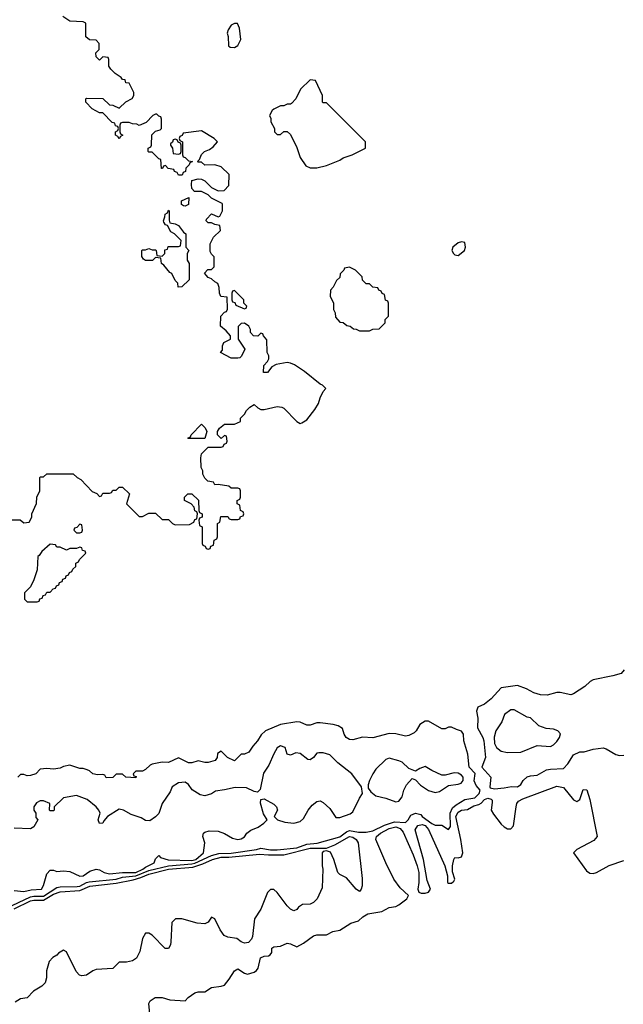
# Model space of a CAD drawing. Header units: inches. Extents: x 2701323 to 2964515, y 494916 to 722124.
# Tile 354 of 656: x 2801664 to 2805333, y 676350 to 682331. Entities that reach past the tile are written whole.
import ezdxf

# ---------------------------------------------------------------- set-up
doc = ezdxf.new("R2010")
doc.units = ezdxf.units.IN
doc.header["$MEASUREMENT"] = 0
doc.layers.add('C8607', color=7, linetype='Continuous')
doc.layers.add('C8608', color=7, linetype='Continuous')

msp = doc.modelspace()

# ---------------------------------------------------------------- linework, layer by layer
at = {"layer": 'C8607', "color": 2}
for points, elevation in [([(2801607.3, 679292.7), (2801667.3, 679292.7), (2801690, 679274), (2801722, 679278), (2801738, 679310), (2801738, 679330), (2801767.3, 679392.7), (2801768, 679430), (2801786, 679470), (2801786, 679550), (2801790, 679554), (2801810, 679554), (2801830, 679572), (2801990, 679572), (2802014, 679550), (2802036.9, 679536.9), (2802105.4, 679465.4), (2802132.7, 679452.7), (2802150, 679434), (2802162, 679438), (2802170, 679454), (2802210, 679454), (2802222, 679458), (2802230, 679474), (2802250, 679474), (2802268.4, 679491.6), (2802290, 679492), (2802332, 679450), (2802314, 679390), (2802390, 679314), (2802410, 679314), (2802450, 679334), (2802490, 679334), (2802530, 679294), (2802570, 679294), (2802594, 679270), (2802610, 679262), (2802696.4, 679263.6), (2802722, 679278), (2802730, 679294), (2802742, 679298), (2802746, 679330), (2802742, 679342), (2802728.4, 679348.4), (2802726, 679370), (2802706, 679390), (2802666, 679410), (2802666, 679430), (2802686, 679450), (2802711.6, 679451.6), (2802751.6, 679411.6), (2802754, 679350), (2802758, 679338), (2802774, 679330), (2802774, 679310), (2802758, 679302), (2802754, 679290), (2802758, 679258), (2802774, 679250), (2802774, 679150), (2802778, 679138), (2802792.7, 679132.7), (2802798, 679118), (2802810, 679114), (2802822, 679118), (2802827.3, 679132.7), (2802842, 679138), (2802846, 679170), (2802862, 679178), (2802866, 679190), (2802866, 679270), (2802882, 679278), (2802887.3, 679312.7), (2802930, 679314), (2802938, 679298), (2802950, 679294), (2802990, 679294), (2803002, 679298), (2803007.3, 679312.7), (2803022, 679318), (2803026, 679330), (2803022, 679342), (2803006, 679350), (2803002, 679382), (2802986, 679390), (2802986, 679410), (2803002, 679418), (2803006, 679430), (2803006, 679470), (2803002, 679482), (2802990, 679486), (2802950, 679486), (2802936.4, 679496.4), (2802870, 679508), (2802850, 679506), (2802842, 679522), (2802807.3, 679527.3), (2802790, 679546), (2802778, 679570), (2802778, 679590), (2802768, 679610), (2802766, 679670), (2802770, 679694), (2802810, 679734), (2802890, 679734), (2802902, 679738), (2802907.3, 679752.7), (2802922, 679758), (2802926, 679770), (2802922, 679802), (2802910, 679806), (2802890, 679786), (2802866, 679810), (2802866, 679830), (2802878, 679850), (2802910, 679874), (2802970, 679874), (2803006, 679890), (2803006, 679910), (2803030, 679934), (2803043.1, 679956.9), (2803063.1, 679976.9), (2803090, 679994), (2803113, 679973), (2803130, 679964), (2803150, 679963), (2803230, 679980.7), (2803258, 679978), (2803270, 679971.3), (2803350, 679891), (2803370, 679878.8), (2803378.6, 679881.4), (2803410, 679901), (2803457.5, 679962.5), (2803481.2, 679998.8), (2803481.5, 680000)], 6), ([(2805338, 678382), (2805319.8, 678360.2), (2805270, 678345.2), (2805150, 678321.2), (2805131.3, 678310), (2805099.8, 678280.2), (2805030, 678235.3), (2805014, 678230), (2804950, 678244), (2804930, 678244), (2804870, 678228.7), (2804830, 678229), (2804790, 678241.2), (2804745.6, 678265.6), (2804690, 678286.3), (2804590, 678272.3), (2804530, 678206), (2804490, 678173.2), (2804450, 678154), (2804440.7, 678130), (2804448.4, 678088.4), (2804447, 678030), (2804480.3, 677970), (2804485.8, 677950), (2804494.9, 677850), (2804474, 677790), (2804528.2, 677730), (2804522, 677670), (2804525.1, 677665.1), (2804550, 677658), (2804610, 677663.8), (2804653.4, 677673.4), (2804690, 677671), (2804710, 677684.7), (2804724, 677710), (2804750, 677730.8), (2804770, 677737.3), (2804810, 677741), (2804866.3, 677773.7), (2804890, 677778.8), (2804970, 677782.8), (2804997.2, 677810), (2805030, 677864.7), (2805070, 677882.8), (2805096.5, 677883.5), (2805150, 677898.8), (2805210, 677906.8), (2805230, 677901), (2805288.2, 677868.2), (2805310, 677862), (2805337, 677863)], 6), ([(2801544.7, 676915.3), (2801730, 677002.2), (2801750, 677006.2), (2801810, 677005.7), (2801890, 677059.3), (2801910, 677063.8), (2802014.1, 677065.9), (2802030, 677068.3), (2802069.9, 677090.1), (2802086.1, 677093.9), (2802250, 677110.1), (2802290, 677121), (2802370, 677129.6), (2802450, 677161.7), (2802568.3, 677191.7), (2802710, 677202.2), (2802730, 677207.2), (2802830, 677253.4), (2802874.3, 677265.7), (2802950, 677266.9), (2803104, 677290), (2803130, 677297.6), (2803190, 677287.8), (2803230, 677287.2), (2803350, 677301), (2803410, 677322.3), (2803471.7, 677328.4), (2803610, 677366.3), (2803650, 677398.3), (2803670, 677405.8), (2803724.1, 677395.9), (2803770, 677395.3), (2803810, 677403.9), (2803881.3, 677438.7), (2803942.5, 677457.5), (2804010, 677454.4), (2804025.6, 677470), (2804042, 677498), (2804070, 677510.7), (2804102.8, 677502.8), (2804110.6, 677490), (2804170, 677447.4), (2804190, 677438), (2804230, 677438.8), (2804270, 677411), (2804282.7, 677430), (2804281, 677510), (2804295.8, 677544.2), (2804317.7, 677562.3), (2804370, 677593), (2804430, 677604.9), (2804458, 677630), (2804462.9, 677650), (2804438.2, 677678.2), (2804427.3, 677707.3), (2804432, 677752), (2804396, 677790), (2804388, 677870), (2804364.2, 677950), (2804362.9, 677990), (2804350, 678009.3), (2804318.6, 678018.6), (2804290, 678034), (2804270, 678034), (2804250, 678024), (2804230, 678024), (2804150, 678069), (2804130, 678069.2), (2804096, 678050), (2804074.8, 678010), (2804062, 677998), (2804030, 677982.7), (2804010, 677979.3), (2803950, 677992.3), (2803910, 677995.1), (2803810, 677969), (2803747.5, 677972.5), (2803690, 677957.2), (2803670, 677959.3), (2803649.6, 677969.7), (2803637.2, 677990), (2803626, 678026), (2803600.9, 678040.9), (2803570, 678049.5), (2803490, 678059), (2803470, 678059), (2803430, 678045.2), (2803410, 678046), (2803370, 678062.7), (2803350, 678066), (2803250, 678049), (2803158, 678010), (2803133.2, 677986.8), (2803110.8, 677950), (2803082, 677918), (2803058, 677882), (2803030.9, 677869.1), (2803010, 677868.7), (2802970.7, 677829.3), (2802928, 677850), (2802890, 677888), (2802866.4, 677873.6), (2802864.7, 677850), (2802852, 677830), (2802810, 677819), (2802790, 677819), (2802750, 677829), (2802710, 677817.2), (2802690, 677817.2), (2802630, 677846), (2802570, 677818), (2802530, 677821.2), (2802470, 677809.2), (2802457.3, 677802.7), (2802430, 677775.3), (2802410, 677766), (2802370, 677766), (2802354, 677750), (2802358, 677738), (2802372.7, 677732.7), (2802370, 677726), (2802310, 677728.7), (2802290, 677748), (2802270, 677748.7), (2802250, 677748), (2802230, 677728), (2802190, 677726), (2802182, 677742), (2802170, 677746), (2802136.9, 677743.1), (2802110, 677749), (2802088.9, 677768.9), (2802074.6, 677774.6), (2802050, 677782), (2802030, 677782), (2801970, 677802), (2801930, 677795.3), (2801910, 677784), (2801870, 677778), (2801830, 677782), (2801790, 677778), (2801762, 677750), (2801730, 677739), (2801710, 677738), (2801690, 677746), (2801670, 677746), (2801654, 677730)], 6), ([(2801630, 677042), (2801690, 677034.8), (2801735.3, 677044.7), (2801798, 677050), (2801809.4, 677070.6), (2801830, 677142), (2801850, 677164.7), (2801870, 677164.7), (2801890, 677156), (2801930, 677161), (2801970, 677157.3), (2802030, 677127.3), (2802050, 677131), (2802090, 677158), (2802130, 677171.3), (2802150, 677166), (2802178, 677150), (2802210, 677143.1), (2802290, 677150.3), (2802370, 677151.3), (2802414, 677170), (2802430, 677183.2), (2802482, 677210), (2802490, 677234), (2802510, 677254), (2802521, 677241), (2802567.2, 677227.2), (2802710, 677222.5), (2802734.7, 677230), (2802782, 677270), (2802789.2, 677330), (2802777.2, 677370), (2802782, 677390), (2802790, 677396), (2802816.5, 677403.5), (2802870, 677400.7), (2802910, 677387.7), (2802958.5, 677358.5), (2802990, 677350.7), (2803010, 677354.8), (2803030, 677366.8), (2803046, 677390), (2803070, 677407.7), (2803114.2, 677425.8), (2803148.7, 677450), (2803168, 677470), (2803146.3, 677506.3), (2803129, 677571), (2803130, 677594), (2803150, 677598), (2803210, 677564.7), (2803224.7, 677550), (2803231, 677530), (2803212, 677490), (2803231.1, 677471.1), (2803276.8, 677456.8), (2803330, 677450.7), (2803370, 677461), (2803390, 677478), (2803417.2, 677530), (2803441.5, 677558.5), (2803470, 677581), (2803490, 677586), (2803510, 677576), (2803550, 677538.8), (2803585.5, 677485.5), (2803610, 677484), (2803674.2, 677505.8), (2803690, 677518), (2803730, 677602), (2803748, 677630), (2803742, 677670), (2803684, 677750), (2803597.5, 677817.5), (2803550, 677866), (2803510, 677877.2), (2803482, 677878), (2803470, 677875.3), (2803451.3, 677850), (2803430, 677835.3), (2803416.4, 677836.4), (2803370, 677874), (2803342, 677878), (2803310, 677864), (2803290, 677869.2), (2803278, 677910), (2803250, 677919), (2803230, 677908), (2803208.6, 677871.4), (2803178, 677802), (2803146.2, 677753.8), (2803126, 677654), (2803110, 677638), (2803090, 677642), (2803044.1, 677664.1), (2802973.7, 677666.3), (2802910, 677651.8), (2802854.8, 677645.2), (2802830, 677628.7), (2802790, 677615.3), (2802762, 677622), (2802712.9, 677652.9), (2802690, 677684), (2802670, 677699.3), (2802630, 677695.1), (2802591, 677670), (2802578.8, 677641.2), (2802530.6, 677569.4), (2802510, 677508.7), (2802490, 677488.7), (2802455.3, 677464.7), (2802430, 677466), (2802402, 677482), (2802342.5, 677502.5), (2802295.3, 677530), (2802270, 677535.1), (2802198, 677490), (2802176, 677464), (2802170.5, 677449.5), (2802150, 677449), (2802142, 677470), (2802153.2, 677510), (2802145.2, 677530), (2802130, 677549), (2802074, 677594), (2802010, 677618), (2801930, 677604), (2801874, 677550), (2801874, 677530), (2801870, 677526), (2801850, 677526), (2801846, 677530), (2801848, 677570), (2801810, 677585.2), (2801790, 677585.2), (2801766.6, 677573.4), (2801751, 677550), (2801751.3, 677530), (2801762, 677510), (2801763.6, 677483.6), (2801774, 677470), (2801750, 677428.7), (2801730, 677415.3), (2801630, 677419)], 10), ([(2802458, 676270), (2802450, 676354), (2802458, 676370), (2802488, 676390), (2802530.7, 676390.7), (2802576.9, 676376.9), (2802670, 676371.3), (2802688.7, 676390), (2802730, 676418.8), (2802750, 676426), (2802790, 676426), (2802830, 676451.3), (2802890, 676458.8), (2802910, 676466), (2802938.6, 676501.4), (2802970, 676552), (2802990, 676564.7), (2803030, 676538), (2803050, 676532), (2803090, 676544.7), (2803104.7, 676555.3), (2803114, 676570), (2803127.3, 676632.7), (2803150, 676642), (2803176.4, 676643.6), (2803186, 676650), (2803196.4, 676663.6), (2803198, 676690), (2803210, 676698), (2803250, 676702), (2803290, 676722), (2803310, 676718), (2803350, 676698), (2803390, 676721), (2803450, 676764.7), (2803471.6, 676771.6), (2803530, 676772), (2803568.4, 676791.6), (2803610, 676801), (2803678, 676842), (2803723.1, 676856.9), (2803750, 676882), (2803781.2, 676898.8), (2803865.6, 676914.4), (2803910, 676938), (2803950, 676942.8), (2803970, 676954.8), (2804018, 676990), (2804028, 677010), (2803978, 677058), (2803939, 677110), (2803889.5, 677209.5), (2803829.3, 677350), (2803833.6, 677370), (2803858, 677390), (2803910, 677417.1), (2803950, 677427.7), (2803977.7, 677417.7), (2803996, 677396), (2804056.7, 677256.7), (2804080.5, 677190), (2804090.8, 677150), (2804090.8, 677089.2), (2804084.7, 677050), (2804091.3, 677031.3), (2804104.7, 677024.7), (2804130, 677024.7), (2804148.9, 677031.1), (2804162, 677050), (2804141.6, 677101.6), (2804118, 677230), (2804067.8, 677410), (2804084.4, 677435.6), (2804110, 677442.4), (2804130, 677435.9), (2804150, 677412.2), (2804248, 677190), (2804264, 677130), (2804264.7, 677090), (2804270, 677084.7), (2804290, 677084.7), (2804303.1, 677096.9), (2804308.7, 677110), (2804295.1, 677155.1), (2804294.5, 677190), (2804302.7, 677230), (2804310, 677241), (2804330, 677238.8), (2804350, 677244.7), (2804357.6, 677270), (2804346.2, 677350), (2804314.8, 677490), (2804330, 677517.3), (2804350, 677528.9), (2804386, 677534), (2804424.5, 677555.5), (2804456, 677564), (2804468.9, 677571.1), (2804490, 677594.4), (2804510, 677601.3), (2804530, 677595.3), (2804535.8, 677590), (2804536.5, 677576.5), (2804530.4, 677530), (2804545.4, 677505.4), (2804590, 677444), (2804610, 677426.8), (2804630, 677414.8), (2804650, 677416), (2804665.6, 677434.4), (2804682, 677550), (2804687, 677570), (2804696.9, 677583.1), (2804722.8, 677597.2), (2804930, 677675.8), (2804970, 677666), (2805030, 677592), (2805050, 677582), (2805070, 677594), (2805090, 677654), (2805111.6, 677651.6), (2805130, 677594), (2805174, 677370), (2805154.7, 677345.3), (2805051.3, 677290), (2805031.3, 677270), (2805110, 677161), (2805130, 677145.5), (2805150, 677144.4), (2805170, 677150.4), (2805248, 677192), (2805337.4, 677222.6)], 2), ([(2801631.1, 676930), (2801730, 676977.6), (2801750, 676982.6), (2801810, 676982.1), (2801870, 677017.8), (2801910, 677033.7), (2802030, 677041.7), (2802090, 677067.6), (2802250, 677086.2), (2802353.8, 677106.2), (2802401, 677119), (2802450, 677139.8), (2802570, 677170.1), (2802716.9, 677183.1), (2802777, 677203), (2802836.9, 677230), (2802890, 677243.5), (2802936.1, 677243.9), (2803122.5, 677262.5), (2803176.8, 677256.8), (2803270, 677257.7), (2803430, 677297.6), (2803530, 677298.8), (2803580.8, 677319.2), (2803670, 677369.2), (2803690, 677364.2), (2803710.3, 677350), (2803722.2, 677330), (2803745.5, 677114.5), (2803746.8, 677070), (2803741, 677050), (2803730, 677035.3), (2803708.7, 677050), (2803650, 677118), (2803610, 677138), (2803598, 677150), (2803573.2, 677230), (2803553.8, 677273.8), (2803530, 677282.7), (2803510, 677277.2), (2803502.8, 677270), (2803502.8, 677190), (2803506.8, 677170), (2803503.6, 677056.4), (2803472, 676990), (2803451.1, 676968.9), (2803430, 676958), (2803383.6, 676956.4), (2803359.6, 676940.4), (2803350, 676926), (2803330, 676918), (2803310, 676928), (2803290, 676948), (2803230, 677028), (2803210, 677048), (2803190, 677048), (2803170, 677028), (2803130, 676928), (2803090.9, 676869.1), (2803079.1, 676760.9), (2803074.4, 676745.6), (2803054.4, 676725.6), (2803030, 676721.2), (2803010, 676729.2), (2802984, 676750), (2802930, 676758.5), (2802907.9, 676767.9), (2802882.2, 676802.3), (2802850, 676868.7), (2802830, 676878), (2802810, 676848), (2802790, 676838), (2802743.1, 676843.1), (2802650, 676868.7), (2802611.6, 676868.4), (2802590, 676846), (2802584, 676730), (2802580.7, 676710), (2802570, 676689), (2802549.5, 676689.5), (2802470, 676769), (2802450, 676782), (2802430, 676782), (2802410.7, 676749.3), (2802394, 676670), (2802374.8, 676630), (2802350, 676614), (2802314.6, 676605.4), (2802270, 676606.6), (2802230, 676568), (2802130, 676561.3), (2802110, 676553.6), (2802070, 676526), (2802042, 676522), (2802027.4, 676527.4), (2802008.7, 676548.7), (2801950, 676668.7), (2801930, 676678), (2801899.6, 676660.4), (2801890, 676648), (2801865.4, 676634.6), (2801844.7, 676610), (2801827.1, 676552.9), (2801828, 676510), (2801819.9, 676480.1), (2801799.6, 676460.4), (2801747.7, 676430), (2801710, 676388), (2801670, 676382), (2801638, 676362)], 2)]:
    msp.add_lwpolyline(points, dxfattribs=dict(at, elevation=elevation))
for points, elevation in [([(2802690, 679786), (2802686, 679790), (2802702, 679798), (2802706, 679810), (2802770, 679874), (2802792.7, 679852.7), (2802802, 679830), (2802790, 679786)], 6), ([(2802030, 679266), (2802012.7, 679247.3), (2801998, 679242), (2801994, 679230), (2802010, 679214), (2802030, 679214), (2802042, 679218), (2802046, 679230), (2802042, 679262)], 6), ([(2801850, 679146), (2801799.6, 679100.4), (2801783.6, 679076.4), (2801774, 679070), (2801771.3, 678990), (2801751.1, 678928.9), (2801730, 678886), (2801694, 678850), (2801694, 678810), (2801710, 678794), (2801770, 678794), (2801782, 678798), (2801787.3, 678812.7), (2801802, 678818), (2801807.3, 678832.7), (2801822, 678838), (2801830, 678854), (2801850, 678854), (2801867.3, 678872.7), (2801882, 678878), (2801887.3, 678892.7), (2801902, 678898), (2801907.3, 678912.7), (2801922, 678918), (2801927.3, 678932.7), (2801942, 678938), (2801947.3, 678952.7), (2801962, 678958), (2801967.3, 678972.7), (2801982, 678978), (2801987.3, 678992.7), (2802006, 679010), (2802006, 679030), (2802022, 679038), (2802027.3, 679052.7), (2802066, 679090), (2802062, 679102), (2802047.3, 679107.3), (2802042, 679122), (2802030, 679126), (2802010, 679118), (2801970, 679118), (2801950, 679108), (2801910, 679126), (2801890, 679126), (2801882, 679142)], 6), ([(2804670, 678138), (2804650, 678138), (2804610.7, 678109.3), (2804594.4, 678065.6), (2804558, 678010), (2804547.9, 677972.1), (2804550, 677934), (2804562.8, 677910), (2804590, 677886.8), (2804630, 677878.8), (2804710, 677880.7), (2804810, 677921), (2804890, 677916), (2804910, 677926.8), (2804930, 677946), (2804945.2, 677970), (2804952, 677992), (2804935.3, 678010), (2804910, 678021.2), (2804864.7, 678024.7), (2804820.9, 678040.9), (2804769.2, 678089.2), (2804750, 678094)], 10), ([(2803910, 677844), (2803890, 677837.2), (2803830, 677777.2), (2803810.8, 677750), (2803790.8, 677710), (2803783.6, 677683.6), (2803783.6, 677663.6), (2803799.8, 677639.8), (2803830, 677616), (2803890, 677602.8), (2803950, 677578.8), (2803970, 677582.8), (2803989.2, 677610), (2803999.3, 677650), (2804016.5, 677683.5), (2804050, 677722), (2804070, 677714), (2804101.4, 677681.4), (2804148.5, 677648.5), (2804190, 677636.3), (2804217.2, 677642.8), (2804270, 677679.1), (2804330, 677686), (2804347.6, 677692.4), (2804360.7, 677710), (2804359.6, 677730), (2804350, 677742), (2804330, 677754), (2804304.8, 677755.2), (2804250, 677740.9), (2804230, 677742), (2804169.5, 677769.5), (2804130, 677794), (2804096.9, 677783.1), (2804070, 677766), (2804030, 677782), (2803990, 677821.2), (2803970, 677829.2)], 10)]:
    msp.add_lwpolyline(points, close=True, dxfattribs=dict(at, elevation=elevation))
at = {"layer": 'C8608', "color": 2, "elevation": 6}
msp.add_lwpolyline([(2803481.5, 680000), (2803490, 680034), (2803508.4, 680071.6), (2803526, 680090), (2803506, 680110), (2803490, 680118), (2803394.8, 680194.8), (2803334.8, 680234.8), (2803310, 680245.2), (2803290, 680249.2), (2803222.8, 680237.2), (2803198, 680222), (2803170, 680188), (2803147.3, 680187.3), (2803148, 680230), (2803170, 680254), (2803178, 680270), (2803178, 680290), (2803168, 680310), (2803167.3, 680387.3), (2803146, 680410), (2803142, 680422), (2803130, 680426), (2803111.6, 680408.4), (2803086, 680410), (2803068, 680430), (2803068, 680450), (2803058, 680470), (2803030, 680488), (2803010, 680486), (2802992.7, 680467.3), (2802992, 680390), (2803032, 680330), (2803012.7, 680287.3), (2803002, 680278), (2802990, 680275.3), (2802950, 680275.3), (2802886, 680310), (2802896.4, 680323.6), (2802898, 680350), (2802906, 680370), (2802946, 680390), (2802946, 680410), (2802920.4, 680440.4), (2802886, 680470), (2802888, 680530), (2802910, 680554), (2802922, 680558), (2802927.3, 680572.7), (2802926, 680646), (2802888, 680650), (2802878, 680670), (2802876.4, 680703.6), (2802868.4, 680728.4), (2802850, 680738), (2802830, 680758), (2802810, 680766), (2802788, 680792), (2802807.3, 680812.7), (2802830, 680814), (2802846, 680830), (2802846, 680890), (2802830, 680906), (2802823.1, 680923.1), (2802822, 680970), (2802842, 681010), (2802886, 681050), (2802882, 681082), (2802850, 681088), (2802830, 681098), (2802810, 681098), (2802798, 681110), (2802800.4, 681119.6), (2802830, 681152), (2802870, 681134), (2802882, 681138), (2802898, 681170), (2802898, 681210), (2802895.3, 681215.3), (2802830, 681248), (2802810, 681268), (2802770, 681288), (2802727.3, 681287.3), (2802710, 681306), (2802708, 681330), (2802710, 681354), (2802750, 681364.7), (2802770, 681362), (2802790, 681352), (2802830, 681312), (2802870, 681292), (2802907.3, 681292.7), (2802936.4, 681323.6), (2802938, 681390), (2802890, 681438), (2802850, 681448.7), (2802790, 681448), (2802770, 681466), (2802750, 681466), (2802746, 681470), (2802758, 681482), (2802770, 681512), (2802788, 681530), (2802818, 681542), (2802840.4, 681559.6), (2802866, 681590), (2802846, 681610), (2802770, 681655.3), (2802658, 681642), (2802652.7, 681627.3), (2802638, 681622), (2802634, 681610), (2802638, 681598), (2802654, 681590), (2802654, 681510), (2802658, 681498), (2802670, 681494), (2802690, 681474), (2802714, 681470), (2802698, 681462), (2802694, 681450), (2802674, 681430), (2802671.6, 681408.4), (2802658, 681402), (2802652.7, 681387.3), (2802630, 681386), (2802622, 681402), (2802606, 681410), (2802602, 681422), (2802568, 681428), (2802550, 681446), (2802538, 681442), (2802532.7, 681427.3), (2802527.3, 681427.3), (2802522, 681482), (2802510, 681486), (2802470, 681526), (2802450, 681526), (2802446, 681530), (2802446, 681550), (2802462, 681558), (2802466, 681570), (2802468.4, 681631.6), (2802490, 681654), (2802518, 681662), (2802526, 681670), (2802527.3, 681727.3), (2802522, 681742), (2802510, 681746), (2802498, 681758), (2802490, 681758), (2802474, 681750), (2802432.7, 681707.3), (2802390, 681688), (2802376.4, 681696.4), (2802350, 681698), (2802330, 681706), (2802290, 681706), (2802278, 681702), (2802274, 681690), (2802274, 681650), (2802278, 681638), (2802292, 681630), (2802278, 681622), (2802270, 681608), (2802262, 681622), (2802246, 681630), (2802246, 681650), (2802262, 681658), (2802266, 681670), (2802262, 681682), (2802247.3, 681687.3), (2802242, 681702), (2802227.3, 681707.3), (2802170, 681766), (2802150, 681766), (2802106, 681790), (2802066, 681830), (2802066, 681850), (2802070, 681854), (2802170, 681852), (2802210, 681814), (2802230, 681812), (2802270, 681794), (2802310, 681832), (2802348.4, 681851.6), (2802358, 681870), (2802358, 681890), (2802330, 681946), (2802310, 681948), (2802306, 681966), (2802290, 681968), (2802280.4, 681980.4), (2802244.7, 682004.7), (2802218, 682030), (2802206, 682050), (2802206, 682090), (2802202, 682102), (2802170, 682106), (2802150, 682086), (2802130, 682106), (2802128, 682130), (2802148, 682150), (2802147.3, 682187.3), (2802130, 682206), (2802088.4, 682208.4), (2802067.3, 682227.3), (2802066, 682310), (2802050, 682318), (2801970, 682322), (2801926, 682350)], dxfattribs=at)
for points in [[(2802970, 682308.7), (2802950, 682299), (2802931, 682270), (2802926, 682250), (2802931.6, 682228.4), (2802932.7, 682172.7), (2802943.6, 682163.6), (2802970, 682162), (2802990, 682174), (2803008.4, 682211.6), (2803000.4, 682280.4), (2802988, 682308)], [(2803430, 681966), (2803371.6, 681908.4), (2803342, 681850), (2803316.9, 681823.1), (2803310, 681818), (2803290, 681818), (2803270, 681808), (2803250, 681808), (2803210, 681788), (2803199.6, 681780.4), (2803182, 681750), (2803191.6, 681731.6), (2803192, 681710), (2803214, 681670), (2803214, 681650), (2803230, 681634), (2803250, 681634), (2803270, 681652), (2803290, 681652), (2803310, 681634), (2803350, 681554), (2803370, 681494), (2803402.8, 681442.8), (2803430, 681431.3), (2803470, 681431.3), (2803530, 681444.7), (2803610, 681478), (2803630, 681491.3), (2803686, 681510), (2803766, 681550), (2803766, 681590), (2803530, 681826), (2803510, 681826), (2803506, 681830), (2803506, 681870), (2803462, 681962)], [(2802610, 681606), (2802598, 681602), (2802592.7, 681587.3), (2802582, 681578), (2802582, 681570), (2802594, 681550), (2802598, 681518), (2802630, 681514), (2802642, 681518), (2802646, 681530), (2802646, 681570), (2802642, 681582), (2802627.3, 681587.3), (2802622, 681602)], [(2802670, 681198), (2802660.4, 681200.4), (2802648.4, 681208.4), (2802648, 681230), (2802692, 681252), (2802690, 681208)], [(2802627.3, 680707.3), (2802626, 680730), (2802610, 680746), (2802588.4, 680788.4), (2802576.4, 680796.4), (2802540.4, 680840.4), (2802526, 680850), (2802522, 680882), (2802490, 680886), (2802471.6, 680868.4), (2802430, 680868), (2802416.4, 680876.4), (2802407.3, 680892.7), (2802406, 680930), (2802410, 680934), (2802430, 680934), (2802450, 680942), (2802470, 680934), (2802490, 680934), (2802494, 680930), (2802498, 680898), (2802530, 680894), (2802546, 680910), (2802547.3, 680932.7), (2802562, 680938), (2802567.3, 680952.7), (2802630, 680954), (2802642, 680958), (2802646, 680990), (2802606, 681030), (2802583.1, 681043.1), (2802562, 681082), (2802550, 681086), (2802540.4, 681100.4), (2802538, 681110), (2802547.3, 681132.7), (2802548, 681150), (2802562, 681158), (2802570, 681174), (2802574, 681170), (2802572.7, 681112.7), (2802578, 681098), (2802610, 681092), (2802630, 681082), (2802659.6, 681039.6), (2802674, 681030), (2802674, 680950), (2802692, 680930), (2802682, 680910), (2802682, 680870), (2802694, 680850), (2802694, 680750), (2802650, 680708)], [(2804350, 680982), (2804330, 680975.3), (2804298, 680950), (2804292, 680930), (2804302, 680910), (2804310, 680902), (2804330, 680898), (2804368.7, 680930), (2804374, 680950), (2804370, 680978)], [(2803670, 680828), (2803638, 680822), (2803634, 680810), (2803612.7, 680787.3), (2803610, 680766), (2803590, 680746), (2803570, 680706), (2803552.7, 680687.3), (2803552, 680650), (2803571.1, 680611.1), (2803572, 680570), (2803582, 680550), (2803583.6, 680523.6), (2803610, 680494), (2803630, 680492), (2803652.7, 680472.7), (2803674, 680470), (2803692.7, 680452.7), (2803710, 680452), (2803730, 680442), (2803790, 680442), (2803810, 680452), (2803850, 680454), (2803886, 680490), (2803886, 680510), (2803906, 680530), (2803906, 680610), (2803902, 680622), (2803887.3, 680627.3), (2803882, 680662), (2803867.3, 680667.3), (2803862, 680682), (2803847.3, 680687.3), (2803842, 680702), (2803810, 680706), (2803790, 680726), (2803770, 680726), (2803748.4, 680748.4), (2803746, 680770), (2803706, 680810)], [(2802970, 680686), (2802958, 680682), (2802954, 680670), (2802954, 680630), (2802958, 680618), (2802972.7, 680612.7), (2802978, 680598), (2803030, 680574), (2803042, 680578), (2803046, 680590), (2803026, 680610), (2803026, 680630)]]:
    msp.add_lwpolyline(points, close=True, dxfattribs=at)

doc.saveas('drawing.dxf')
